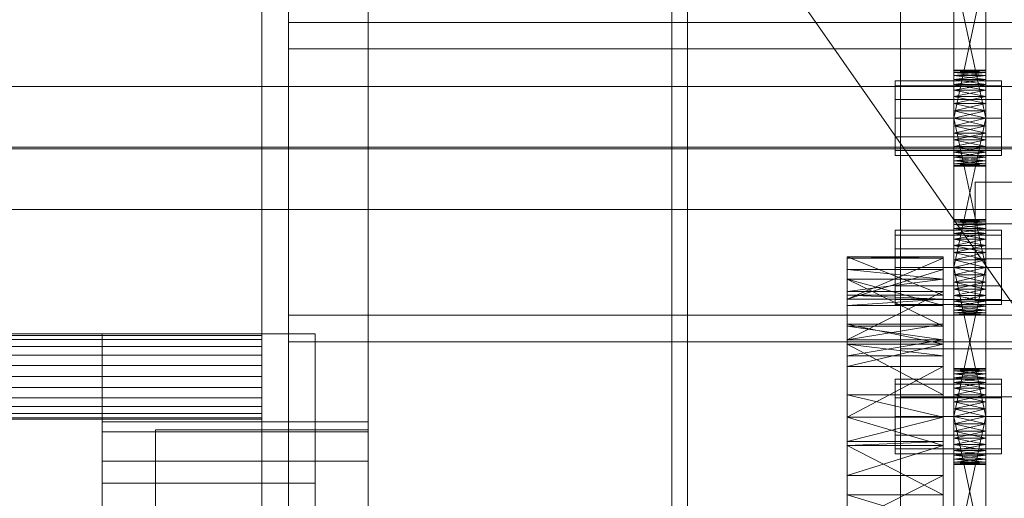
# Model space of a CAD drawing. Header units: millimetres. Extents: x -3490 to 61924, y -72580 to 6847.
# Tile 293 of 656: x 1274 to 1460, y -34033 to -33943. Entities that reach past the tile are written whole.
import ezdxf

# ---------------------------------------------------------------- set-up
doc = ezdxf.new("R2010")
doc.units = ezdxf.units.MM
for name, color, linetype, lineweight in [('COTAS_O', 1, 'Continuous', 0), ('frontal_C03', 7, 'Continuous', 0), ('frontal_secador', 7, 'Continuous', 0), ('frontal_tolva', 7, 'Continuous', 0)]:
    doc.layers.add(name, color=color, linetype=linetype, lineweight=lineweight)
doc.dimstyles.new('R19_100', dxfattribs={"dimtxt": 250, "dimasz": 150, "dimexe": 150, "dimexo": 80, "dimgap": 100, "dimtad": 1, "dimtih": 1, "dimtoh": 1, "dimdsep": 46, "dimcen": 0.09, "dimadec": 0, "dimazin": 0, "dimtfac": 1, "dimtdec": 4, "dimtofl": 0, "dimtmove": 0, "dimatfit": 3, "dimfxl": 1, "dimtolj": 1, "dimtzin": 0, "dimarcsym": 0})

# ---------------------------------------------------------------- blocks, each defined once
blk = doc.blocks.new('DIM_R29_57')
at = {"layer": 'COTAS_O'}
for p, q in [((-1725, -33700), (-1575, -33655)), ((1725, -33700), (1575, -33655)), ((-1725, -34400), (-1725, -33700)), ((-1725, -33700), (1725, -33700)), ((-1725, -33700), (-1575, -33745)), ((1725, -33700), (1575, -33745)), ((1725, -34400), (1725, -33700))]:
    blk.add_line(p, q, dxfattribs=at)
blk.add_text('3450 O', height=250, dxfattribs=at).set_placement((0, -33600))

msp = doc.modelspace()

# ---------------------------------------------------------------- linework, layer by layer
at = {"layer": 'frontal_C03'}
for p, q in [((1440, -34004.816), (1440, -33657.91)), ((1440, -33666.893), (1440, -34013.799)), ((1440, -34274.308), (1440, -33927.401)), ((1440, -33936.384), (1440, -34283.291)), ((-1500, -33955.526), (1500, -33955.526)), ((1500, -33966.934), (-1500, -33966.934)), ((1500, -33967.219), (-1500, -33967.219)), ((1454, -33987.906), (1454, -33973.533)), ((1454, -33973.533), (1506, -33973.533)), ((1454, -33981.328), (1454, -33973.533)), ((-1500, -33978.628), (1500, -33978.628)), ((1506, -33981.328), (1454, -33981.328)), ((1454, -33981.328), (1454, -33995.701)), ((1506, -33987.906), (1454, -33987.906)), ((1454, -33987.906), (1454, -33995.701)), ((1454, -33995.701), (1506, -33995.701)), ((1480, -34004.816), (1440, -34004.816)), ((1440, -34004.816), (1440, -34013.799)), ((1440, -34013.799), (1480, -34013.799))]:
    msp.add_line(p, q, dxfattribs=at)
at = {"layer": 'frontal_secador'}
for p, q in [((1340, -36000), (1340, -33000)), ((1400, -36000), (1400, -33000)), ((1320, -35980), (1320, -33075)), ((1325, -36000), (1325, -33075)), ((1325, -34600), (1325, -33075)), ((1325, -35980), (1325, -33075)), ((1397, -35940), (1397, -33075)), ((1400, -36000), (1400, -33075)), ((1400, -34600), (1400, -33075)), ((1400, -35940), (1400, -33075)), ((1400, -34650), (1400, -33075)), ((1400, -36000), (1400, -33250)), ((1440, -33943.5), (1440, -33925.5)), ((1450, -33964.281), (1450, -33925.481)), ((1450, -33927.136), (1450, -33964.281)), ((1456, -33925.481), (1456, -33964.281)), ((1456, -33964.281), (1456, -33927.136)), ((1450, -33964.281), (1450, -33929.414)), ((1456, -33929.414), (1456, -33964.281)), ((1450, -33961.5), (1450, -33932.092)), ((1450, -33964.281), (1450, -33932.092)), ((1456, -33932.092), (1456, -33961.5)), ((1456, -33932.092), (1456, -33964.281)), ((1450, -33933.5), (1450, -33961.5)), ((1456, -33961.5), (1450, -33933.5)), ((1456, -33933.5), (1450, -33961.5)), ((1456, -33961.5), (1456, -33933.5)), ((1325, -33943.5), (2125, -33943.5)), ((1325, -33948.5), (1325, -33943.5)), ((1440, -33943.5), (1710, -33943.5)), ((1325, -33948.5), (2125, -33948.5)), ((1325, -33998.5), (1325, -33948.5)), ((1450, -33952.611), (1450, -33952.5)), ((1456, -33952.611), (1450, -33952.5)), ((1456, -33952.5), (1450, -33952.5)), ((1456, -33952.5), (1450, -33952.611)), ((1450, -33952.611), (1450, -33953.481)), ((1450, -33952.941), (1450, -33952.611)), ((1450, -33952.611), (1450, -33955.136)), ((1456, -33952.941), (1450, -33952.611)), ((1456, -33952.611), (1450, -33952.611)), ((1456, -33952.611), (1450, -33952.941)), ((1450, -33953.481), (1450, -33952.941)), ((1456, -33953.481), (1450, -33952.941)), ((1456, -33952.941), (1450, -33952.941)), ((1456, -33952.941), (1450, -33953.481)), ((1456, -33952.611), (1456, -33952.5)), ((1456, -33953.481), (1456, -33952.611)), ((1456, -33952.611), (1456, -33952.941)), ((1456, -33955.136), (1456, -33952.611)), ((1456, -33952.941), (1456, -33953.481)), ((1439, -33955.438), (1439, -33954.5)), ((1459, -33954.5), (1439, -33954.5)), ((1450, -33953.481), (1450, -33955.136)), ((1450, -33954.219), (1450, -33953.481)), ((1450, -33957.414), (1450, -33953.481)), ((1450, -33992.281), (1450, -33953.481)), ((1456, -33954.219), (1450, -33953.481)), ((1456, -33953.481), (1450, -33953.481)), ((1456, -33953.481), (1450, -33954.219)), ((1450, -33955.136), (1450, -33954.219)), ((1456, -33955.136), (1450, -33954.219)), ((1456, -33954.219), (1450, -33954.219)), ((1456, -33954.219), (1450, -33955.136)), ((1456, -33955.136), (1456, -33953.481)), ((1456, -33953.481), (1456, -33954.219)), ((1456, -33953.481), (1456, -33957.414)), ((1456, -33953.481), (1456, -33992.281)), ((1456, -33954.219), (1456, -33955.136)), ((1459, -33955.438), (1459, -33954.5)), ((1439, -33958), (1439, -33955.438)), ((1459, -33955.438), (1439, -33955.438)), ((1450, -33955.136), (1450, -33957.414)), ((1450, -33956.21), (1450, -33955.136)), ((1450, -33955.136), (1450, -33960.092)), ((1450, -33955.136), (1450, -33992.281)), ((1456, -33956.21), (1450, -33955.136)), ((1456, -33955.136), (1450, -33955.136)), ((1456, -33955.136), (1450, -33956.21)), ((1450, -33957.414), (1450, -33956.21)), ((1456, -33957.414), (1450, -33956.21)), ((1456, -33956.21), (1450, -33956.21)), ((1456, -33956.21), (1450, -33957.414)), ((1456, -33957.414), (1456, -33955.136)), ((1456, -33955.136), (1456, -33956.21)), ((1456, -33960.092), (1456, -33955.136)), ((1456, -33992.281), (1456, -33955.136)), ((1456, -33956.21), (1456, -33957.414)), ((1459, -33958), (1459, -33955.438)), ((1439, -33961.5), (1439, -33958)), ((1459, -33958), (1439, -33958)), ((1450, -33957.414), (1450, -33960.092)), ((1450, -33958.719), (1450, -33957.414)), ((1450, -33992.281), (1450, -33957.414)), ((1456, -33958.719), (1450, -33957.414)), ((1456, -33957.414), (1450, -33957.414)), ((1456, -33957.414), (1450, -33958.719)), ((1456, -33960.092), (1456, -33957.414)), ((1456, -33957.414), (1456, -33958.719)), ((1456, -33957.414), (1456, -33992.281)), ((1459, -33961.5), (1459, -33958)), ((1450, -33960.092), (1450, -33958.719)), ((1456, -33960.092), (1450, -33958.719)), ((1456, -33958.719), (1450, -33958.719)), ((1456, -33958.719), (1450, -33960.092)), ((1450, -33989.5), (1450, -33960.092)), ((1450, -33960.092), (1450, -33961.5)), ((1450, -33992.281), (1450, -33960.092)), ((1456, -33961.5), (1450, -33960.092)), ((1456, -33960.092), (1450, -33960.092)), ((1456, -33960.092), (1450, -33961.5)), ((1456, -33958.719), (1456, -33960.092)), ((1456, -33960.092), (1456, -33989.5)), ((1456, -33961.5), (1456, -33960.092)), ((1456, -33960.092), (1456, -33992.281)), ((1439, -33961.5), (1439, -33965)), ((1439, -33961.5), (1459, -33961.5)), ((1450, -33961.5), (1450, -33989.5)), ((1456, -33989.5), (1450, -33961.5)), ((1456, -33961.5), (1450, -33961.5)), ((1456, -33961.5), (1450, -33989.5)), ((1450, -33964.281), (1450, -33961.5)), ((1450, -33961.5), (1450, -33962.908)), ((1456, -33961.5), (1450, -33962.908)), ((1456, -33962.908), (1450, -33961.5)), ((1456, -33989.5), (1456, -33961.5)), ((1456, -33961.5), (1456, -33964.281)), ((1456, -33962.908), (1456, -33961.5)), ((1459, -33965), (1459, -33961.5)), ((1450, -33962.908), (1450, -33964.281)), ((1456, -33962.908), (1450, -33962.908)), ((1456, -33962.908), (1450, -33964.281)), ((1456, -33964.281), (1450, -33962.908)), ((1456, -33964.281), (1456, -33962.908)), ((1439, -33965), (1439, -33967.562)), ((1459, -33965), (1439, -33965)), ((1450, -33966.79), (1450, -33964.281)), ((1450, -33964.281), (1450, -33965.586)), ((1450, -33968.781), (1450, -33964.281)), ((1450, -33970.5), (1450, -33964.281)), ((1456, -33964.281), (1450, -33964.281)), ((1456, -33964.281), (1450, -33965.586)), ((1456, -33965.586), (1450, -33964.281)), ((1450, -33965.586), (1450, -33966.79)), ((1456, -33965.586), (1450, -33965.586)), ((1456, -33965.586), (1450, -33966.79)), ((1456, -33966.79), (1450, -33965.586)), ((1456, -33964.281), (1456, -33966.79)), ((1456, -33965.586), (1456, -33964.281)), ((1456, -33964.281), (1456, -33968.781)), ((1456, -33964.281), (1456, -33970.5)), ((1456, -33966.79), (1456, -33965.586)), ((1459, -33965), (1459, -33967.562)), ((1439, -33967.562), (1439, -33968.5)), ((1459, -33967.562), (1439, -33967.562)), ((1450, -33968.781), (1450, -33966.79)), ((1450, -33966.79), (1450, -33967.864)), ((1456, -33966.79), (1450, -33966.79)), ((1456, -33966.79), (1450, -33967.864)), ((1456, -33967.864), (1450, -33966.79)), ((1456, -33966.79), (1456, -33968.781)), ((1456, -33967.864), (1456, -33966.79)), ((1459, -33967.562), (1459, -33968.5)), ((1459, -33968.5), (1439, -33968.5)), ((1450, -33967.864), (1450, -33968.781)), ((1456, -33967.864), (1450, -33967.864)), ((1456, -33967.864), (1450, -33968.781)), ((1456, -33968.781), (1450, -33967.864)), ((1450, -33970.059), (1450, -33968.781)), ((1450, -33968.781), (1450, -33969.519)), ((1450, -33970.5), (1450, -33968.781)), ((1456, -33968.781), (1450, -33968.781)), ((1456, -33968.781), (1450, -33969.519)), ((1456, -33969.519), (1450, -33968.781)), ((1450, -33969.519), (1450, -33970.059)), ((1456, -33969.519), (1450, -33969.519)), ((1456, -33969.519), (1450, -33970.059)), ((1456, -33970.059), (1450, -33969.519)), ((1456, -33968.781), (1456, -33967.864)), ((1456, -33968.781), (1456, -33970.059)), ((1456, -33969.519), (1456, -33968.781)), ((1456, -33968.781), (1456, -33970.5)), ((1456, -33970.059), (1456, -33969.519)), ((1450, -33970.5), (1450, -33970.059)), ((1450, -33970.059), (1450, -33970.389)), ((1456, -33970.059), (1450, -33970.059)), ((1456, -33970.059), (1450, -33970.389)), ((1456, -33970.389), (1450, -33970.059)), ((1450, -33970.389), (1450, -33970.5)), ((1456, -33970.389), (1450, -33970.389)), ((1456, -33970.389), (1450, -33970.5)), ((1456, -33970.5), (1450, -33970.389)), ((1456, -33970.5), (1450, -33970.5)), ((1456, -33970.059), (1456, -33970.5)), ((1456, -33970.389), (1456, -33970.059)), ((1456, -33970.5), (1456, -33970.389)), ((1450, -33980.611), (1450, -33980.5)), ((1456, -33980.611), (1450, -33980.5)), ((1456, -33980.5), (1450, -33980.5)), ((1456, -33980.5), (1450, -33980.611)), ((1450, -33980.611), (1450, -33981.481)), ((1450, -33980.941), (1450, -33980.611)), ((1450, -33980.611), (1450, -33983.136)), ((1456, -33980.941), (1450, -33980.611)), ((1456, -33980.611), (1450, -33980.611)), ((1456, -33980.611), (1450, -33980.941)), ((1456, -33980.611), (1456, -33980.5)), ((1456, -33981.481), (1456, -33980.611)), ((1456, -33980.611), (1456, -33980.941)), ((1456, -33983.136), (1456, -33980.611)), ((1439, -33983.438), (1439, -33982.5)), ((1459, -33982.5), (1439, -33982.5)), ((1450, -33981.481), (1450, -33980.941)), ((1456, -33981.481), (1450, -33980.941)), ((1456, -33980.941), (1450, -33980.941)), ((1456, -33980.941), (1450, -33981.481)), ((1450, -33981.481), (1450, -33983.136)), ((1450, -33982.219), (1450, -33981.481)), ((1450, -33985.414), (1450, -33981.481)), ((1450, -34020.281), (1450, -33981.481)), ((1456, -33982.219), (1450, -33981.481)), ((1456, -33981.481), (1450, -33981.481)), ((1456, -33981.481), (1450, -33982.219)), ((1450, -33983.136), (1450, -33982.219)), ((1456, -33983.136), (1450, -33982.219)), ((1456, -33982.219), (1450, -33982.219)), ((1456, -33982.219), (1450, -33983.136)), ((1456, -33980.941), (1456, -33981.481)), ((1456, -33983.136), (1456, -33981.481)), ((1456, -33981.481), (1456, -33982.219)), ((1456, -33981.481), (1456, -33985.414)), ((1456, -33981.481), (1456, -34020.281)), ((1456, -33982.219), (1456, -33983.136)), ((1459, -33983.438), (1459, -33982.5)), ((1439, -33986), (1439, -33983.438)), ((1459, -33983.438), (1439, -33983.438)), ((1450, -33983.136), (1450, -33985.414)), ((1450, -33984.21), (1450, -33983.136)), ((1450, -33983.136), (1450, -33988.092)), ((1450, -33983.136), (1450, -34020.281)), ((1456, -33984.21), (1450, -33983.136)), ((1456, -33983.136), (1450, -33983.136)), ((1456, -33983.136), (1450, -33984.21)), ((1450, -33985.414), (1450, -33984.21)), ((1456, -33985.414), (1450, -33984.21)), ((1456, -33984.21), (1450, -33984.21)), ((1456, -33984.21), (1450, -33985.414)), ((1456, -33985.414), (1456, -33983.136)), ((1456, -33983.136), (1456, -33984.21)), ((1456, -33988.092), (1456, -33983.136)), ((1456, -34020.281), (1456, -33983.136)), ((1456, -33984.21), (1456, -33985.414)), ((1459, -33986), (1459, -33983.438)), ((1439, -33989.5), (1439, -33986)), ((1459, -33986), (1439, -33986)), ((1450, -33985.414), (1450, -33988.092)), ((1450, -33986.719), (1450, -33985.414)), ((1450, -34020.281), (1450, -33985.414)), ((1456, -33986.719), (1450, -33985.414)), ((1456, -33985.414), (1450, -33985.414)), ((1456, -33985.414), (1450, -33986.719)), ((1456, -33988.092), (1456, -33985.414)), ((1456, -33985.414), (1456, -33986.719)), ((1456, -33985.414), (1456, -34020.281)), ((1459, -33989.5), (1459, -33986)), ((1430, -33994.744), (1430, -33987.5)), ((1430, -33987.5), (1430, -33987.765)), ((1448, -33994.744), (1430, -33987.5)), ((1448, -33987.5), (1430, -33987.5)), ((1448, -33987.5), (1430, -33987.765)), ((1430, -33987.765), (1430, -33994.744)), ((1430, -33987.765), (1430, -33995.473)), ((1448, -33987.765), (1430, -33987.765)), ((1448, -33987.765), (1430, -33995.473)), ((1448, -33987.765), (1448, -33987.5)), ((1448, -33987.5), (1448, -33994.744)), ((1448, -33994.744), (1448, -33987.765)), ((1448, -33995.473), (1448, -33987.765)), ((1450, -33988.092), (1450, -33986.719)), ((1456, -33988.092), (1450, -33986.719)), ((1456, -33986.719), (1450, -33986.719)), ((1456, -33986.719), (1450, -33988.092)), ((1450, -34017.5), (1450, -33988.092)), ((1450, -33988.092), (1450, -33989.5)), ((1450, -34020.281), (1450, -33988.092)), ((1456, -33989.5), (1450, -33988.092)), ((1456, -33988.092), (1450, -33988.092)), ((1456, -33988.092), (1450, -33989.5)), ((1456, -33986.719), (1456, -33988.092)), ((1456, -33988.092), (1456, -34017.5)), ((1456, -33989.5), (1456, -33988.092)), ((1456, -33988.092), (1456, -34020.281)), ((1430, -33989.876), (1430, -34000.514)), ((1430, -33991.709), (1430, -33989.876)), ((1430, -33989.876), (1430, -33995.473)), ((1448, -33991.709), (1430, -33989.876)), ((1448, -33989.876), (1430, -33989.876)), ((1448, -33989.876), (1430, -33995.473)), ((1439, -33989.5), (1439, -33993)), ((1439, -33989.5), (1459, -33989.5)), ((1448, -34000.514), (1448, -33989.876)), ((1448, -33989.876), (1448, -33991.709)), ((1448, -33995.473), (1448, -33989.876)), ((1450, -33989.5), (1450, -34017.5)), ((1456, -34017.5), (1450, -33989.5)), ((1456, -33989.5), (1450, -33989.5)), ((1456, -33989.5), (1450, -34017.5)), ((1450, -33992.281), (1450, -33989.5)), ((1450, -33989.5), (1450, -33990.908)), ((1456, -33989.5), (1450, -33990.908)), ((1456, -33990.908), (1450, -33989.5)), ((1456, -34017.5), (1456, -33989.5)), ((1456, -33989.5), (1456, -33992.281)), ((1456, -33990.908), (1456, -33989.5)), ((1459, -33993), (1459, -33989.5)), ((1430, -34000.514), (1430, -33991.709)), ((1430, -33996.683), (1430, -33991.709)), ((1430, -33991.709), (1430, -33994.046)), ((1448, -34000.514), (1430, -33991.709)), ((1448, -33991.709), (1430, -33991.709)), ((1448, -33996.683), (1430, -33991.709)), ((1448, -33991.709), (1430, -33994.046)), ((1448, -33991.709), (1448, -34000.514)), ((1448, -33994.046), (1448, -33991.709)), ((1448, -33991.709), (1448, -33996.683)), ((1450, -33990.908), (1450, -33992.281)), ((1456, -33990.908), (1450, -33990.908)), ((1456, -33990.908), (1450, -33992.281)), ((1456, -33992.281), (1450, -33990.908)), ((1456, -33992.281), (1456, -33990.908)), ((1439, -33993), (1439, -33995.562)), ((1459, -33993), (1439, -33993)), ((1450, -33994.79), (1450, -33992.281)), ((1450, -33992.281), (1450, -33993.586)), ((1450, -33996.781), (1450, -33992.281)), ((1450, -33998.5), (1450, -33992.281)), ((1456, -33992.281), (1450, -33992.281)), ((1456, -33992.281), (1450, -33993.586)), ((1456, -33993.586), (1450, -33992.281)), ((1450, -33993.586), (1450, -33994.79)), ((1456, -33993.586), (1450, -33993.586)), ((1456, -33993.586), (1450, -33994.79)), ((1456, -33994.79), (1450, -33993.586)), ((1456, -33992.281), (1456, -33994.79)), ((1456, -33993.586), (1456, -33992.281)), ((1456, -33992.281), (1456, -33996.781)), ((1456, -33992.281), (1456, -33998.5)), ((1456, -33994.79), (1456, -33993.586)), ((1459, -33993), (1459, -33995.562)), ((1430, -33994.046), (1430, -33996.683)), ((1430, -33994.046), (1430, -34003.11)), ((1448, -33994.046), (1430, -33994.046)), ((1448, -33994.046), (1430, -34003.11)), ((1430, -33995.473), (1430, -33994.744)), ((1448, -33995.473), (1430, -33994.744)), ((1448, -33994.744), (1430, -33994.744)), ((1430, -33995.473), (1430, -34000.514)), ((1430, -33995.473), (1430, -34003.11)), ((1430, -33995.473), (1430, -33996.683)), ((1430, -34017.639), (1430, -33995.473)), ((1448, -33995.473), (1430, -33995.473)), ((1448, -33995.473), (1430, -33996.683)), ((1439, -33995.562), (1439, -33996.5)), ((1459, -33995.562), (1439, -33995.562)), ((1448, -33996.683), (1448, -33994.046)), ((1448, -34003.11), (1448, -33994.046)), ((1448, -33994.744), (1448, -33995.473)), ((1448, -34000.514), (1448, -33995.473)), ((1448, -34003.11), (1448, -33995.473)), ((1448, -33996.683), (1448, -33995.473)), ((1448, -33995.473), (1448, -34017.639)), ((1450, -33996.781), (1450, -33994.79)), ((1450, -33994.79), (1450, -33995.864)), ((1456, -33994.79), (1450, -33994.79)), ((1456, -33994.79), (1450, -33995.864)), ((1456, -33995.864), (1450, -33994.79)), ((1456, -33994.79), (1456, -33996.781)), ((1456, -33995.864), (1456, -33994.79)), ((1459, -33995.562), (1459, -33996.5)), ((1430, -34003.11), (1430, -33996.683)), ((1448, -33996.683), (1430, -33996.683)), ((1459, -33996.5), (1439, -33996.5)), ((1448, -33996.683), (1448, -34003.11)), ((1450, -33995.864), (1450, -33996.781)), ((1456, -33995.864), (1450, -33995.864)), ((1456, -33995.864), (1450, -33996.781)), ((1456, -33996.781), (1450, -33995.864)), ((1450, -33998.059), (1450, -33996.781)), ((1450, -33996.781), (1450, -33997.519)), ((1450, -33998.5), (1450, -33996.781)), ((1456, -33996.781), (1450, -33996.781)), ((1456, -33996.781), (1450, -33997.519)), ((1456, -33997.519), (1450, -33996.781)), ((1456, -33996.781), (1456, -33995.864)), ((1456, -33996.781), (1456, -33998.059)), ((1456, -33997.519), (1456, -33996.781)), ((1456, -33996.781), (1456, -33998.5)), ((1325, -33998.5), (2125, -33998.5)), ((1325, -34003.5), (1325, -33998.5)), ((1450, -33997.519), (1450, -33998.059)), ((1456, -33997.519), (1450, -33997.519)), ((1456, -33997.519), (1450, -33998.059)), ((1456, -33998.059), (1450, -33997.519)), ((1450, -33998.5), (1450, -33998.059)), ((1450, -33998.059), (1450, -33998.389)), ((1456, -33998.059), (1450, -33998.059)), ((1456, -33998.059), (1450, -33998.389)), ((1456, -33998.389), (1450, -33998.059)), ((1450, -33998.389), (1450, -33998.5)), ((1456, -33998.389), (1450, -33998.389)), ((1456, -33998.389), (1450, -33998.5)), ((1456, -33998.5), (1450, -33998.389)), ((1456, -33998.5), (1450, -33998.5)), ((1456, -33998.059), (1456, -33997.519)), ((1456, -33998.059), (1456, -33998.5)), ((1456, -33998.389), (1456, -33998.059)), ((1456, -33998.5), (1456, -33998.389)), ((1430, -34000.173), (1430, -34013.428)), ((1430, -34003.925), (1430, -34000.173)), ((1430, -34000.173), (1430, -34003.11)), ((1448, -34003.925), (1430, -34000.173)), ((1448, -34000.173), (1430, -34000.173)), ((1448, -34000.173), (1430, -34003.11)), ((1430, -34003.11), (1430, -34000.514)), ((1448, -34003.11), (1430, -34000.514)), ((1448, -34000.514), (1430, -34000.514)), ((1448, -34013.428), (1448, -34000.173)), ((1448, -34000.173), (1448, -34003.925)), ((1448, -34003.11), (1448, -34000.173)), ((1448, -34000.514), (1448, -34003.11)), ((1320, -34002), (-1320, -34002)), ((1320, -34002.273), (-1320, -34002.273)), ((1290, -34002), (1330, -34002)), ((1290, -34030), (1290, -34002)), ((1320, -34002.273), (1320, -34002)), ((1320, -34003.072), (1320, -34002.273)), ((1330, -34030), (1330, -34002)), ((1320, -34003.072), (-1320, -34003.072)), ((1320, -34004.343), (-1320, -34004.343)), ((1320, -34004.343), (1320, -34003.072)), ((1320, -34006), (1320, -34004.343)), ((1325, -34003.5), (2125, -34003.5)), ((1430, -34003.11), (1430, -34013.428)), ((1430, -34003.11), (1430, -34017.639)), ((1430, -34003.11), (1430, -34006.141)), ((1430, -34003.11), (1430, -34037.635)), ((1430, -34003.11), (1430, -34085.858)), ((1448, -34003.11), (1430, -34003.11)), ((1448, -34003.11), (1430, -34006.141)), ((1430, -34013.428), (1430, -34003.925)), ((1430, -34006.141), (1430, -34003.925)), ((1430, -34003.925), (1430, -34008.105)), ((1448, -34013.428), (1430, -34003.925)), ((1448, -34003.925), (1430, -34003.925)), ((1448, -34006.141), (1430, -34003.925)), ((1448, -34003.925), (1430, -34008.105)), ((1448, -34013.428), (1448, -34003.11)), ((1448, -34017.639), (1448, -34003.11)), ((1448, -34006.141), (1448, -34003.11)), ((1448, -34037.635), (1448, -34003.11)), ((1448, -34085.858), (1448, -34003.11)), ((1448, -34003.925), (1448, -34013.428)), ((1448, -34008.105), (1448, -34003.925)), ((1448, -34003.925), (1448, -34006.141)), ((1320, -34006), (-1320, -34006)), ((1320, -34007.929), (1320, -34006)), ((1430, -34008.105), (1430, -34006.141)), ((1430, -34017.639), (1430, -34006.141)), ((1448, -34006.141), (1430, -34006.141)), ((1448, -34006.141), (1448, -34008.105)), ((1448, -34006.141), (1448, -34017.639)), ((1320, -34007.929), (-1320, -34007.929)), ((1320, -34010), (1320, -34007.929)), ((1430, -34008.105), (1430, -34017.639)), ((1448, -34008.105), (1430, -34008.105)), ((1448, -34008.105), (1430, -34017.639)), ((1448, -34017.639), (1448, -34008.105)), ((1450, -34008.611), (1450, -34008.5)), ((1456, -34008.611), (1450, -34008.5)), ((1456, -34008.5), (1450, -34008.5)), ((1456, -34008.5), (1450, -34008.611)), ((1456, -34008.611), (1456, -34008.5)), ((-1320, -34010), (1320, -34010)), ((1320, -34012.071), (1320, -34010)), ((1450, -34008.611), (1450, -34009.481)), ((1450, -34008.941), (1450, -34008.611)), ((1450, -34008.611), (1450, -34011.136)), ((1456, -34008.941), (1450, -34008.611)), ((1456, -34008.611), (1450, -34008.611)), ((1456, -34008.611), (1450, -34008.941)), ((1450, -34009.481), (1450, -34008.941)), ((1456, -34009.481), (1450, -34008.941)), ((1456, -34008.941), (1450, -34008.941)), ((1456, -34008.941), (1450, -34009.481)), ((1450, -34009.481), (1450, -34011.136)), ((1450, -34010.219), (1450, -34009.481)), ((1450, -34013.414), (1450, -34009.481)), ((1450, -34048.281), (1450, -34009.481)), ((1456, -34010.219), (1450, -34009.481)), ((1456, -34009.481), (1450, -34009.481)), ((1456, -34009.481), (1450, -34010.219)), ((1450, -34011.136), (1450, -34010.219)), ((1456, -34011.136), (1450, -34010.219)), ((1456, -34010.219), (1450, -34010.219)), ((1456, -34010.219), (1450, -34011.136)), ((1456, -34009.481), (1456, -34008.611)), ((1456, -34008.611), (1456, -34008.941)), ((1456, -34011.136), (1456, -34008.611)), ((1456, -34008.941), (1456, -34009.481)), ((1456, -34011.136), (1456, -34009.481)), ((1456, -34009.481), (1456, -34010.219)), ((1456, -34009.481), (1456, -34013.414)), ((1456, -34009.481), (1456, -34048.281)), ((1456, -34010.219), (1456, -34011.136)), ((1320, -34012.071), (-1320, -34012.071)), ((1320, -34012.071), (1320, -34014)), ((1439, -34011.438), (1439, -34010.5)), ((1459, -34010.5), (1439, -34010.5)), ((1439, -34014), (1439, -34011.438)), ((1459, -34011.438), (1439, -34011.438)), ((1450, -34011.136), (1450, -34013.414)), ((1450, -34012.21), (1450, -34011.136)), ((1450, -34011.136), (1450, -34016.092)), ((1450, -34011.136), (1450, -34048.281)), ((1456, -34012.21), (1450, -34011.136)), ((1456, -34011.136), (1450, -34011.136)), ((1456, -34011.136), (1450, -34012.21)), ((1450, -34013.414), (1450, -34012.21)), ((1456, -34013.414), (1450, -34012.21)), ((1456, -34012.21), (1450, -34012.21)), ((1456, -34012.21), (1450, -34013.414)), ((1456, -34013.414), (1456, -34011.136)), ((1456, -34011.136), (1456, -34012.21)), ((1456, -34016.092), (1456, -34011.136)), ((1456, -34048.281), (1456, -34011.136)), ((1456, -34012.21), (1456, -34013.414)), ((1459, -34011.438), (1459, -34010.5)), ((1459, -34014), (1459, -34011.438)), ((1320, -34014), (-1320, -34014)), ((1320, -34014), (1320, -34015.657)), ((1430, -34017.639), (1430, -34013.428)), ((1448, -34017.639), (1430, -34013.428)), ((1448, -34013.428), (1430, -34013.428)), ((1439, -34017.5), (1439, -34014)), ((1459, -34014), (1439, -34014)), ((1448, -34013.428), (1448, -34017.639)), ((1450, -34013.414), (1450, -34016.092)), ((1450, -34014.719), (1450, -34013.414)), ((1450, -34048.281), (1450, -34013.414)), ((1456, -34014.719), (1450, -34013.414)), ((1456, -34013.414), (1450, -34013.414)), ((1456, -34013.414), (1450, -34014.719)), ((1456, -34016.092), (1456, -34013.414)), ((1456, -34013.414), (1456, -34014.719)), ((1456, -34013.414), (1456, -34048.281)), ((1459, -34017.5), (1459, -34014)), ((1320, -34015.657), (-1320, -34015.657)), ((1320, -34015.657), (1320, -34016.928)), ((1450, -34016.092), (1450, -34014.719)), ((1456, -34016.092), (1450, -34014.719)), ((1456, -34014.719), (1450, -34014.719)), ((1456, -34014.719), (1450, -34016.092)), ((1456, -34014.719), (1456, -34016.092)), ((1320, -34016.928), (-1320, -34016.928)), ((1320, -34017.727), (-1320, -34017.727)), ((1320, -34016.928), (1320, -34017.727)), ((1320, -34017.727), (1320, -34018)), ((1430, -34017.639), (1430, -34032.223)), ((1430, -34017.639), (1430, -34037.635)), ((1430, -34017.639), (1430, -34022.194)), ((1430, -34061.142), (1430, -34017.639)), ((1430, -34109.365), (1430, -34017.639)), ((1430, -34017.639), (1430, -34085.858)), ((1430, -34151.527), (1430, -34017.639)), ((1448, -34017.647), (1430, -34017.639)), ((1448, -34017.639), (1430, -34017.639)), ((1448, -34017.639), (1430, -34022.194)), ((1430, -34017.647), (1430, -34032.223)), ((1430, -34022.95), (1430, -34017.647)), ((1448, -34022.95), (1430, -34017.647)), ((1448, -34017.647), (1430, -34017.647)), ((1439, -34017.5), (1439, -34021)), ((1439, -34017.5), (1459, -34017.5)), ((1448, -34032.223), (1448, -34017.639)), ((1448, -34037.635), (1448, -34017.639)), ((1448, -34022.194), (1448, -34017.639)), ((1448, -34017.639), (1448, -34061.142)), ((1448, -34017.639), (1448, -34109.365)), ((1448, -34085.858), (1448, -34017.639)), ((1448, -34017.639), (1448, -34151.527)), ((1448, -34032.223), (1448, -34017.647)), ((1448, -34017.647), (1448, -34022.95)), ((1450, -34045.5), (1450, -34016.092)), ((1450, -34016.092), (1450, -34017.5)), ((1450, -34048.281), (1450, -34016.092)), ((1456, -34017.5), (1450, -34016.092)), ((1456, -34016.092), (1450, -34016.092)), ((1456, -34016.092), (1450, -34017.5)), ((1450, -34017.5), (1450, -34045.5)), ((1456, -34045.5), (1450, -34017.5)), ((1456, -34017.5), (1450, -34017.5)), ((1456, -34017.5), (1450, -34045.5)), ((1450, -34020.281), (1450, -34017.5)), ((1450, -34017.5), (1450, -34018.908)), ((1456, -34017.5), (1450, -34018.908)), ((1456, -34018.908), (1450, -34017.5)), ((1456, -34016.092), (1456, -34045.5)), ((1456, -34017.5), (1456, -34016.092)), ((1456, -34016.092), (1456, -34048.281)), ((1456, -34045.5), (1456, -34017.5)), ((1456, -34017.5), (1456, -34020.281)), ((1456, -34018.908), (1456, -34017.5)), ((1459, -34021), (1459, -34017.5)), ((1320, -34018), (-1320, -34018)), ((1290, -34020.374), (1290, -34018.5)), ((1340, -34018.5), (1290, -34018.5)), ((1340, -34020.374), (1340, -34018.5)), ((1450, -34018.908), (1450, -34020.281)), ((1456, -34018.908), (1450, -34018.908)), ((1456, -34018.908), (1450, -34020.281)), ((1456, -34020.281), (1450, -34018.908)), ((1456, -34020.281), (1456, -34018.908)), ((1290, -34025.869), (1290, -34020.374)), ((1340, -34020.374), (1290, -34020.374)), ((1300, -34020), (1340, -34020)), ((1300, -34050), (1300, -34020)), ((1340, -34050), (1340, -34020)), ((1340, -34025.869), (1340, -34020.374)), ((1439, -34021), (1439, -34023.562)), ((1459, -34021), (1439, -34021)), ((1450, -34022.79), (1450, -34020.281)), ((1450, -34020.281), (1450, -34021.586)), ((1450, -34024.781), (1450, -34020.281)), ((1450, -34026.5), (1450, -34020.281)), ((1456, -34020.281), (1450, -34020.281)), ((1456, -34020.281), (1450, -34021.586)), ((1456, -34021.586), (1450, -34020.281)), ((1456, -34020.281), (1456, -34022.79)), ((1456, -34021.586), (1456, -34020.281)), ((1456, -34020.281), (1456, -34024.781)), ((1456, -34020.281), (1456, -34026.5)), ((1459, -34021), (1459, -34023.562)), ((1430, -34028.565), (1430, -34022.194)), ((1430, -34022.194), (1430, -34022.95)), ((1430, -34037.635), (1430, -34022.194)), ((1448, -34022.194), (1430, -34022.194)), ((1448, -34022.194), (1430, -34022.95)), ((1430, -34032.223), (1430, -34022.95)), ((1430, -34022.95), (1430, -34028.565)), ((1448, -34032.223), (1430, -34022.95)), ((1448, -34022.95), (1430, -34022.95)), ((1448, -34022.95), (1430, -34028.565)), ((1448, -34022.194), (1448, -34028.565)), ((1448, -34022.95), (1448, -34022.194)), ((1448, -34022.194), (1448, -34037.635)), ((1448, -34022.95), (1448, -34032.223)), ((1448, -34028.565), (1448, -34022.95)), ((1450, -34021.586), (1450, -34022.79)), ((1456, -34021.586), (1450, -34021.586)), ((1456, -34021.586), (1450, -34022.79)), ((1456, -34022.79), (1450, -34021.586)), ((1450, -34024.781), (1450, -34022.79)), ((1450, -34022.79), (1450, -34023.864)), ((1456, -34022.79), (1450, -34022.79)), ((1456, -34022.79), (1450, -34023.864)), ((1456, -34023.864), (1450, -34022.79)), ((1456, -34022.79), (1456, -34021.586)), ((1456, -34022.79), (1456, -34024.781)), ((1456, -34023.864), (1456, -34022.79)), ((1439, -34023.562), (1439, -34024.5)), ((1459, -34023.562), (1439, -34023.562)), ((1459, -34024.5), (1439, -34024.5)), ((1450, -34023.864), (1450, -34024.781)), ((1456, -34023.864), (1450, -34023.864)), ((1456, -34023.864), (1450, -34024.781)), ((1456, -34024.781), (1450, -34023.864)), ((1450, -34026.059), (1450, -34024.781)), ((1450, -34024.781), (1450, -34025.519)), ((1450, -34026.5), (1450, -34024.781)), ((1456, -34024.781), (1450, -34024.781)), ((1456, -34024.781), (1450, -34025.519)), ((1456, -34025.519), (1450, -34024.781)), ((1456, -34024.781), (1456, -34023.864)), ((1456, -34024.781), (1456, -34026.059)), ((1456, -34025.519), (1456, -34024.781)), ((1456, -34024.781), (1456, -34026.5)), ((1459, -34023.562), (1459, -34024.5)), ((1290, -34034.609), (1290, -34025.869)), ((1340, -34025.869), (1290, -34025.869)), ((1340, -34034.609), (1340, -34025.869)), ((1450, -34025.519), (1450, -34026.059)), ((1456, -34025.519), (1450, -34025.519)), ((1456, -34025.519), (1450, -34026.059)), ((1456, -34026.059), (1450, -34025.519)), ((1450, -34026.5), (1450, -34026.059)), ((1450, -34026.059), (1450, -34026.389)), ((1456, -34026.059), (1450, -34026.059)), ((1456, -34026.059), (1450, -34026.389)), ((1456, -34026.389), (1450, -34026.059)), ((1450, -34026.389), (1450, -34026.5)), ((1456, -34026.389), (1450, -34026.389)), ((1456, -34026.389), (1450, -34026.5)), ((1456, -34026.5), (1450, -34026.389)), ((1456, -34026.5), (1450, -34026.5)), ((1456, -34026.059), (1456, -34025.519)), ((1456, -34026.059), (1456, -34026.5)), ((1456, -34026.389), (1456, -34026.059)), ((1456, -34026.5), (1456, -34026.389)), ((1430, -34028.565), (1430, -34037.635)), ((1448, -34028.565), (1430, -34028.565)), ((1448, -34028.565), (1430, -34037.635)), ((1448, -34037.635), (1448, -34028.565)), ((1290, -34030), (1330, -34030)), ((1290, -34050), (1290, -34030)), ((1330, -34050), (1330, -34030)), ((1430, -34037.635), (1430, -34032.223)), ((1448, -34037.635), (1430, -34032.223)), ((1448, -34032.223), (1430, -34032.223)), ((1448, -34032.223), (1448, -34037.635))]:
    msp.add_line(p, q, dxfattribs=at)
at = {"layer": 'frontal_tolva'}
msp.add_line((1720.416, -34367.194), (673.416, -32870.194), dxfattribs=at)

# ---------------------------------------------------------------- dimensions: what is measured, and where the dimension line sits
at = {"layer": 'COTAS_O'}
dim = msp.add_aligned_dim(p1=(-1725, -34400), p2=(1725, -34400), distance=700, text='<> O', dimstyle='R19_100', dxfattribs=at)
dim.commit()
dim.dimension.update_dxf_attribs({"geometry": 'DIM_R29_57', "text_midpoint": (0, -33700)})

doc.saveas('drawing.dxf')
